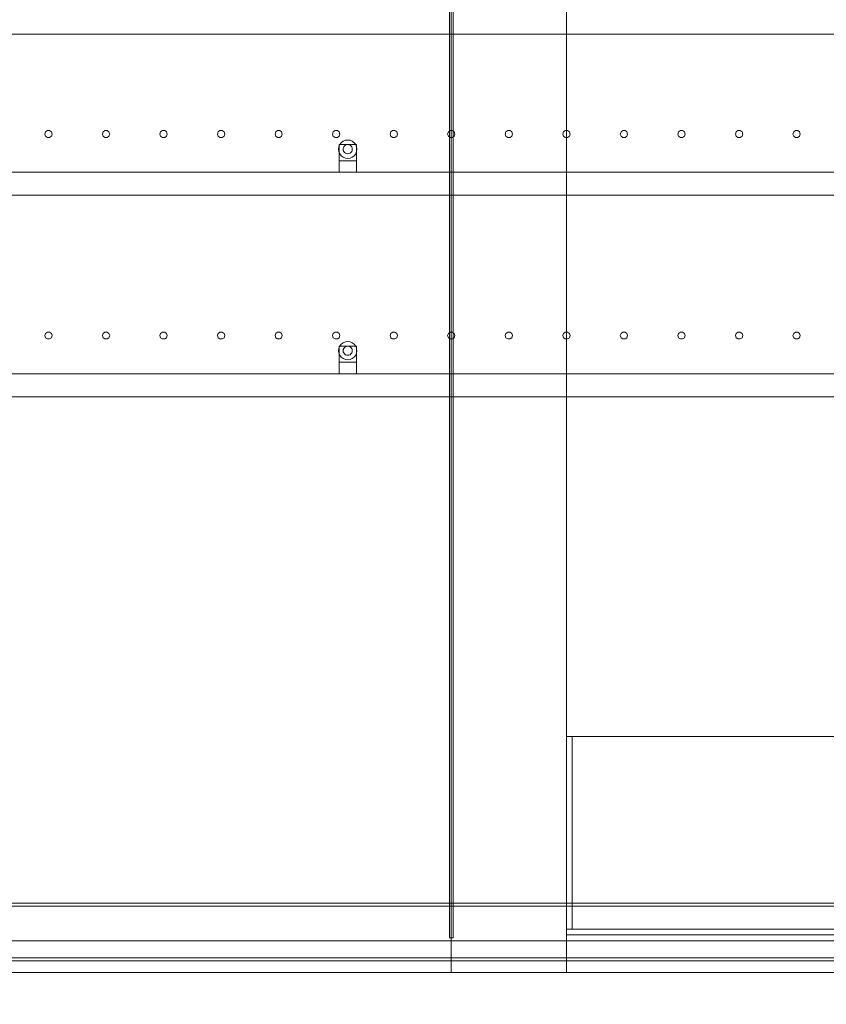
# Model space of a CAD drawing. Header units: millimetres. Extents: x -4395 to 65662, y -65530 to 6847.
# Tile 940 of 1034: x 44711 to 46113, y -55 to 1655. Entities that reach past the tile are written whole.
import ezdxf

# ---------------------------------------------------------------- set-up
doc = ezdxf.new("R2010")
doc.units = ezdxf.units.MM
for name, color, linetype, lineweight in [('COTAS_O', 1, 'Continuous', 0), ('COTAS_P', 1, 'Continuous', 0), ('lateral_secador', 7, 'Continuous', 0)]:
    doc.layers.add(name, color=color, linetype=linetype, lineweight=lineweight)
doc.dimstyles.new('R19_100', dxfattribs={"dimtxt": 250, "dimasz": 150, "dimexe": 150, "dimexo": 80, "dimgap": 100, "dimtad": 1, "dimtih": 1, "dimtoh": 1, "dimdsep": 46, "dimcen": 0.09, "dimadec": 0, "dimazin": 0, "dimtfac": 1, "dimtdec": 4, "dimtofl": 0, "dimtmove": 0, "dimatfit": 3, "dimfxl": 1, "dimtolj": 1, "dimtzin": 0, "dimarcsym": 0})

# ---------------------------------------------------------------- blocks, each defined once
blk = doc.blocks.new('DIM_R33_28')
at = {"layer": 'COTAS_O'}
for p, q in [((40461.1, 0), (40461.1, -900)), ((60461.1, 0), (60461.1, -900)), ((40461.1, -900), (40611.1, -855)), ((60461.1, -900), (60311.1, -855)), ((40461.1, -900), (60461.1, -900)), ((40461.1, -900), (40611.1, -945)), ((60461.1, -900), (60311.1, -945))]:
    blk.add_line(p, q, dxfattribs=at)
blk.add_text('20000 O', height=250, dxfattribs=at).set_placement((50461.1, -800))
blk = doc.blocks.new('DIM_R33_30')
at = {"layer": 'COTAS_P'}
for p, q in [((112.7, 0), (112.7, -2500)), ((65298.1, 0), (65298.1, -2500)), ((112.7, -2500), (262.7, -2455)), ((65298.1, -2500), (65148.1, -2455)), ((112.7, -2500), (65298.1, -2500)), ((112.7, -2500), (262.7, -2545)), ((65298.1, -2500), (65148.1, -2545))]:
    blk.add_line(p, q, dxfattribs=at)
blk.add_text('65185.39 P', height=250, dxfattribs=at).set_placement((32705.4, -2400))

msp = doc.modelspace()

# ---------------------------------------------------------------- linework, layer by layer
at = {"layer": 'lateral_secador'}
for p, q in [((45458.134, 2925), (45458.134, 60)), ((45461.134, 0), (45461.134, 2925)), ((45464.134, 60), (45464.134, 2925)), ((45661.134, 0), (45661.134, 2925)), ((45661.134, 2925), (45661.134, 410)), ((40811.134, 1630), (60111.134, 1630)), ((44755.997, 1460.082), (44754.784, 1456.35)), ((44754.784, 1456.35), (44755.997, 1452.618)), ((44759.172, 1462.389), (44755.997, 1460.082)), ((44763.096, 1462.389), (44759.172, 1462.389)), ((44766.271, 1460.082), (44763.096, 1462.389)), ((44767.484, 1456.35), (44766.271, 1460.082)), ((44766.271, 1452.618), (44767.484, 1456.35)), ((44855.997, 1460.082), (44854.784, 1456.35)), ((44854.784, 1456.35), (44855.997, 1452.618)), ((44859.172, 1462.389), (44855.997, 1460.082)), ((44863.096, 1462.389), (44859.172, 1462.389)), ((44866.271, 1460.082), (44863.096, 1462.389)), ((44867.484, 1456.35), (44866.271, 1460.082)), ((44866.271, 1452.618), (44867.484, 1456.35)), ((44955.997, 1460.082), (44954.784, 1456.35)), ((44954.784, 1456.35), (44955.997, 1452.618)), ((44959.172, 1462.389), (44955.997, 1460.082)), ((44963.096, 1462.389), (44959.172, 1462.389)), ((44966.271, 1460.082), (44963.096, 1462.389)), ((44967.484, 1456.35), (44966.271, 1460.082)), ((44966.271, 1452.618), (44967.484, 1456.35)), ((45055.997, 1460.082), (45054.784, 1456.35)), ((45054.784, 1456.35), (45055.997, 1452.618)), ((45059.172, 1462.389), (45055.997, 1460.082)), ((45063.096, 1462.389), (45059.172, 1462.389)), ((45066.271, 1460.082), (45063.096, 1462.389)), ((45067.484, 1456.35), (45066.271, 1460.082)), ((45066.271, 1452.618), (45067.484, 1456.35)), ((45155.997, 1460.082), (45154.784, 1456.35)), ((45154.784, 1456.35), (45155.997, 1452.618)), ((45159.172, 1462.389), (45155.997, 1460.082)), ((45163.096, 1462.389), (45159.172, 1462.389)), ((45166.271, 1460.082), (45163.096, 1462.389)), ((45167.484, 1456.35), (45166.271, 1460.082)), ((45166.271, 1452.618), (45167.484, 1456.35)), ((45255.997, 1460.082), (45254.784, 1456.35)), ((45254.784, 1456.35), (45255.997, 1452.618)), ((45259.172, 1462.389), (45255.997, 1460.082)), ((45263.096, 1462.389), (45259.172, 1462.389)), ((45266.271, 1460.082), (45263.096, 1462.389)), ((45267.484, 1456.35), (45266.271, 1460.082)), ((45266.271, 1452.618), (45267.484, 1456.35)), ((45355.997, 1460.082), (45354.784, 1456.35)), ((45354.784, 1456.35), (45355.997, 1452.618)), ((45359.172, 1462.389), (45355.997, 1460.082)), ((45363.096, 1462.389), (45359.172, 1462.389)), ((45366.271, 1460.082), (45363.096, 1462.389)), ((45367.484, 1456.35), (45366.271, 1460.082)), ((45366.271, 1452.618), (45367.484, 1456.35)), ((45455.997, 1460.082), (45454.784, 1456.35)), ((45454.784, 1456.35), (45455.997, 1452.618)), ((45459.172, 1462.389), (45455.997, 1460.082)), ((45463.096, 1462.389), (45459.172, 1462.389)), ((45466.271, 1460.082), (45463.096, 1462.389)), ((45467.484, 1456.35), (45466.271, 1460.082)), ((45466.271, 1452.618), (45467.484, 1456.35)), ((45555.997, 1460.082), (45554.784, 1456.35)), ((45554.784, 1456.35), (45555.997, 1452.618)), ((45559.172, 1462.389), (45555.997, 1460.082)), ((45563.096, 1462.389), (45559.172, 1462.389)), ((45566.271, 1460.082), (45563.096, 1462.389)), ((45567.484, 1456.35), (45566.271, 1460.082)), ((45566.271, 1452.618), (45567.484, 1456.35)), ((45655.997, 1460.082), (45654.784, 1456.35)), ((45654.784, 1456.35), (45655.997, 1452.618)), ((45659.172, 1462.389), (45655.997, 1460.082)), ((45663.096, 1462.389), (45659.172, 1462.389)), ((45666.271, 1460.082), (45663.096, 1462.389)), ((45667.484, 1456.35), (45666.271, 1460.082)), ((45666.271, 1452.618), (45667.484, 1456.35)), ((45755.997, 1460.082), (45754.784, 1456.35)), ((45754.784, 1456.35), (45755.997, 1452.618)), ((45759.172, 1462.389), (45755.997, 1460.082)), ((45763.096, 1462.389), (45759.172, 1462.389)), ((45766.271, 1460.082), (45763.096, 1462.389)), ((45767.484, 1456.35), (45766.271, 1460.082)), ((45766.271, 1452.618), (45767.484, 1456.35)), ((45855.997, 1460.082), (45854.784, 1456.35)), ((45854.784, 1456.35), (45855.997, 1452.618)), ((45859.172, 1462.389), (45855.997, 1460.082)), ((45863.096, 1462.389), (45859.172, 1462.389)), ((45866.271, 1460.082), (45863.096, 1462.389)), ((45867.484, 1456.35), (45866.271, 1460.082)), ((45866.271, 1452.618), (45867.484, 1456.35)), ((45955.997, 1460.082), (45954.784, 1456.35)), ((45954.784, 1456.35), (45955.997, 1452.618)), ((45959.172, 1462.389), (45955.997, 1460.082)), ((45963.096, 1462.389), (45959.172, 1462.389)), ((45966.271, 1460.082), (45963.096, 1462.389)), ((45967.484, 1456.35), (45966.271, 1460.082)), ((45966.271, 1452.618), (45967.484, 1456.35)), ((46055.997, 1460.082), (46054.784, 1456.35)), ((46054.784, 1456.35), (46055.997, 1452.618)), ((46059.172, 1462.389), (46055.997, 1460.082)), ((46063.096, 1462.389), (46059.172, 1462.389)), ((46066.271, 1460.082), (46063.096, 1462.389)), ((46067.484, 1456.35), (46066.271, 1460.082)), ((46066.271, 1452.618), (46067.484, 1456.35)), ((44755.997, 1452.618), (44759.172, 1450.311)), ((44759.172, 1450.311), (44763.096, 1450.311)), ((44763.096, 1450.311), (44766.271, 1452.618)), ((44855.997, 1452.618), (44859.172, 1450.311)), ((44859.172, 1450.311), (44863.096, 1450.311)), ((44863.096, 1450.311), (44866.271, 1452.618)), ((44955.997, 1452.618), (44959.172, 1450.311)), ((44959.172, 1450.311), (44963.096, 1450.311)), ((44963.096, 1450.311), (44966.271, 1452.618)), ((45055.997, 1452.618), (45059.172, 1450.311)), ((45059.172, 1450.311), (45063.096, 1450.311)), ((45063.096, 1450.311), (45066.271, 1452.618)), ((45155.997, 1452.618), (45159.172, 1450.311)), ((45159.172, 1450.311), (45163.096, 1450.311)), ((45163.096, 1450.311), (45166.271, 1452.618)), ((45255.997, 1452.618), (45259.172, 1450.311)), ((45259.172, 1450.311), (45263.096, 1450.311)), ((45263.096, 1450.311), (45266.271, 1452.618)), ((45267.277, 1438), (45265.679, 1434.141)), ((45266.134, 1438), (45296.134, 1438)), ((45266.134, 1438), (45266.134, 1410)), ((45269.82, 1441.314), (45267.277, 1438)), ((45273.134, 1443.856), (45269.82, 1441.314)), ((45276.993, 1445.455), (45273.134, 1443.856)), ((45277.134, 1436.928), (45275.477, 1435.657)), ((45281.134, 1446), (45276.993, 1445.455)), ((45279.063, 1437.727), (45277.134, 1436.928)), ((45281.134, 1438), (45279.063, 1437.727)), ((45285.275, 1445.455), (45281.134, 1446)), ((45283.204, 1437.727), (45281.134, 1438)), ((45285.134, 1436.928), (45283.204, 1437.727)), ((45286.791, 1435.657), (45285.134, 1436.928)), ((45289.134, 1443.856), (45285.275, 1445.455)), ((45292.448, 1441.314), (45289.134, 1443.856)), ((45294.99, 1438), (45292.448, 1441.314)), ((45296.589, 1434.141), (45294.99, 1438)), ((45296.134, 1410), (45296.134, 1438)), ((45355.997, 1452.618), (45359.172, 1450.311)), ((45359.172, 1450.311), (45363.096, 1450.311)), ((45363.096, 1450.311), (45366.271, 1452.618)), ((45455.997, 1452.618), (45459.172, 1450.311)), ((45459.172, 1450.311), (45463.096, 1450.311)), ((45463.096, 1450.311), (45466.271, 1452.618)), ((45555.997, 1452.618), (45559.172, 1450.311)), ((45559.172, 1450.311), (45563.096, 1450.311)), ((45563.096, 1450.311), (45566.271, 1452.618)), ((45655.997, 1452.618), (45659.172, 1450.311)), ((45659.172, 1450.311), (45663.096, 1450.311)), ((45663.096, 1450.311), (45666.271, 1452.618)), ((45755.997, 1452.618), (45759.172, 1450.311)), ((45759.172, 1450.311), (45763.096, 1450.311)), ((45763.096, 1450.311), (45766.271, 1452.618)), ((45855.997, 1452.618), (45859.172, 1450.311)), ((45859.172, 1450.311), (45863.096, 1450.311)), ((45863.096, 1450.311), (45866.271, 1452.618)), ((45955.997, 1452.618), (45959.172, 1450.311)), ((45959.172, 1450.311), (45963.096, 1450.311)), ((45963.096, 1450.311), (45966.271, 1452.618)), ((46055.997, 1452.618), (46059.172, 1450.311)), ((46059.172, 1450.311), (46063.096, 1450.311)), ((46063.096, 1450.311), (46066.271, 1452.618)), ((45265.679, 1434.141), (45265.134, 1430)), ((45265.134, 1430), (45265.679, 1425.859)), ((45265.679, 1425.859), (45267.277, 1422)), ((45267.277, 1422), (45269.82, 1418.686)), ((45273.406, 1432.071), (45273.134, 1430)), ((45273.134, 1430), (45273.406, 1427.929)), ((45274.206, 1434), (45273.406, 1432.071)), ((45273.406, 1427.929), (45274.206, 1426)), ((45275.477, 1435.657), (45274.206, 1434)), ((45274.206, 1426), (45275.477, 1424.343)), ((45275.477, 1424.343), (45277.134, 1423.072)), ((45277.134, 1423.072), (45279.063, 1422.273)), ((45279.063, 1422.273), (45281.134, 1422)), ((45281.134, 1422), (45283.204, 1422.273)), ((45283.204, 1422.273), (45285.134, 1423.072)), ((45285.134, 1423.072), (45286.791, 1424.343)), ((45288.062, 1434), (45286.791, 1435.657)), ((45286.791, 1424.343), (45288.062, 1426)), ((45288.861, 1432.071), (45288.062, 1434)), ((45288.062, 1426), (45288.861, 1427.929)), ((45289.134, 1430), (45288.861, 1432.071)), ((45288.861, 1427.929), (45289.134, 1430)), ((45292.448, 1418.686), (45294.99, 1422)), ((45294.99, 1422), (45296.589, 1425.859)), ((45297.134, 1430), (45296.589, 1434.141)), ((45296.589, 1425.859), (45297.134, 1430)), ((45266.134, 1410), (45296.134, 1410)), ((45266.134, 1410), (45266.134, 1390)), ((45269.82, 1418.686), (45273.134, 1416.144)), ((45273.134, 1416.144), (45276.993, 1414.545)), ((45276.993, 1414.545), (45281.134, 1414)), ((45281.134, 1414), (45285.275, 1414.545)), ((45285.275, 1414.545), (45289.134, 1416.144)), ((45289.134, 1416.144), (45292.448, 1418.686)), ((45296.134, 1390), (45296.134, 1410)), ((40811.134, 1390), (60111.134, 1390)), ((45266.134, 1390), (45296.134, 1390)), ((40811.134, 1350), (60111.134, 1350)), ((44759.172, 1112.389), (44755.997, 1110.082)), ((44763.096, 1112.389), (44759.172, 1112.389)), ((44766.271, 1110.082), (44763.096, 1112.389)), ((44859.172, 1112.389), (44855.997, 1110.082)), ((44863.096, 1112.389), (44859.172, 1112.389)), ((44866.271, 1110.082), (44863.096, 1112.389)), ((44959.172, 1112.389), (44955.997, 1110.082)), ((44963.096, 1112.389), (44959.172, 1112.389)), ((44966.271, 1110.082), (44963.096, 1112.389)), ((45059.172, 1112.389), (45055.997, 1110.082)), ((45063.096, 1112.389), (45059.172, 1112.389)), ((45066.271, 1110.082), (45063.096, 1112.389)), ((45159.172, 1112.389), (45155.997, 1110.082)), ((45163.096, 1112.389), (45159.172, 1112.389)), ((45166.271, 1110.082), (45163.096, 1112.389)), ((45259.172, 1112.389), (45255.997, 1110.082)), ((45263.096, 1112.389), (45259.172, 1112.389)), ((45266.271, 1110.082), (45263.096, 1112.389)), ((45359.172, 1112.389), (45355.997, 1110.082)), ((45363.096, 1112.389), (45359.172, 1112.389)), ((45366.271, 1110.082), (45363.096, 1112.389)), ((45459.172, 1112.389), (45455.997, 1110.082)), ((45463.096, 1112.389), (45459.172, 1112.389)), ((45466.271, 1110.082), (45463.096, 1112.389)), ((45559.172, 1112.389), (45555.997, 1110.082)), ((45563.096, 1112.389), (45559.172, 1112.389)), ((45566.271, 1110.082), (45563.096, 1112.389)), ((45659.172, 1112.389), (45655.997, 1110.082)), ((45663.096, 1112.389), (45659.172, 1112.389)), ((45666.271, 1110.082), (45663.096, 1112.389)), ((45759.172, 1112.389), (45755.997, 1110.082)), ((45763.096, 1112.389), (45759.172, 1112.389)), ((45766.271, 1110.082), (45763.096, 1112.389)), ((45859.172, 1112.389), (45855.997, 1110.082)), ((45863.096, 1112.389), (45859.172, 1112.389)), ((45866.271, 1110.082), (45863.096, 1112.389)), ((45959.172, 1112.389), (45955.997, 1110.082)), ((45963.096, 1112.389), (45959.172, 1112.389)), ((45966.271, 1110.082), (45963.096, 1112.389)), ((46059.172, 1112.389), (46055.997, 1110.082)), ((46063.096, 1112.389), (46059.172, 1112.389)), ((46066.271, 1110.082), (46063.096, 1112.389)), ((44755.997, 1110.082), (44754.784, 1106.35)), ((44754.784, 1106.35), (44755.997, 1102.618)), ((44755.997, 1102.618), (44759.172, 1100.311)), ((44759.172, 1100.311), (44763.096, 1100.311)), ((44763.096, 1100.311), (44766.271, 1102.618)), ((44767.484, 1106.35), (44766.271, 1110.082)), ((44766.271, 1102.618), (44767.484, 1106.35)), ((44855.997, 1110.082), (44854.784, 1106.35)), ((44854.784, 1106.35), (44855.997, 1102.618)), ((44855.997, 1102.618), (44859.172, 1100.311)), ((44859.172, 1100.311), (44863.096, 1100.311)), ((44863.096, 1100.311), (44866.271, 1102.618)), ((44867.484, 1106.35), (44866.271, 1110.082)), ((44866.271, 1102.618), (44867.484, 1106.35)), ((44955.997, 1110.082), (44954.784, 1106.35)), ((44954.784, 1106.35), (44955.997, 1102.618)), ((44955.997, 1102.618), (44959.172, 1100.311)), ((44959.172, 1100.311), (44963.096, 1100.311)), ((44963.096, 1100.311), (44966.271, 1102.618)), ((44967.484, 1106.35), (44966.271, 1110.082)), ((44966.271, 1102.618), (44967.484, 1106.35)), ((45055.997, 1110.082), (45054.784, 1106.35)), ((45054.784, 1106.35), (45055.997, 1102.618)), ((45055.997, 1102.618), (45059.172, 1100.311)), ((45059.172, 1100.311), (45063.096, 1100.311)), ((45063.096, 1100.311), (45066.271, 1102.618)), ((45067.484, 1106.35), (45066.271, 1110.082)), ((45066.271, 1102.618), (45067.484, 1106.35)), ((45155.997, 1110.082), (45154.784, 1106.35)), ((45154.784, 1106.35), (45155.997, 1102.618)), ((45155.997, 1102.618), (45159.172, 1100.311)), ((45159.172, 1100.311), (45163.096, 1100.311)), ((45163.096, 1100.311), (45166.271, 1102.618)), ((45167.484, 1106.35), (45166.271, 1110.082)), ((45166.271, 1102.618), (45167.484, 1106.35)), ((45255.997, 1110.082), (45254.784, 1106.35)), ((45254.784, 1106.35), (45255.997, 1102.618)), ((45255.997, 1102.618), (45259.172, 1100.311)), ((45259.172, 1100.311), (45263.096, 1100.311)), ((45263.096, 1100.311), (45266.271, 1102.618)), ((45267.484, 1106.35), (45266.271, 1110.082)), ((45266.271, 1102.618), (45267.484, 1106.35)), ((45276.993, 1095.455), (45273.134, 1093.856)), ((45281.134, 1096), (45276.993, 1095.455)), ((45285.275, 1095.455), (45281.134, 1096)), ((45289.134, 1093.856), (45285.275, 1095.455)), ((45355.997, 1110.082), (45354.784, 1106.35)), ((45354.784, 1106.35), (45355.997, 1102.618)), ((45355.997, 1102.618), (45359.172, 1100.311)), ((45359.172, 1100.311), (45363.096, 1100.311)), ((45363.096, 1100.311), (45366.271, 1102.618)), ((45367.484, 1106.35), (45366.271, 1110.082)), ((45366.271, 1102.618), (45367.484, 1106.35)), ((45455.997, 1110.082), (45454.784, 1106.35)), ((45454.784, 1106.35), (45455.997, 1102.618)), ((45455.997, 1102.618), (45459.172, 1100.311)), ((45459.172, 1100.311), (45463.096, 1100.311)), ((45463.096, 1100.311), (45466.271, 1102.618)), ((45467.484, 1106.35), (45466.271, 1110.082)), ((45466.271, 1102.618), (45467.484, 1106.35)), ((45555.997, 1110.082), (45554.784, 1106.35)), ((45554.784, 1106.35), (45555.997, 1102.618)), ((45555.997, 1102.618), (45559.172, 1100.311)), ((45559.172, 1100.311), (45563.096, 1100.311)), ((45563.096, 1100.311), (45566.271, 1102.618)), ((45567.484, 1106.35), (45566.271, 1110.082)), ((45566.271, 1102.618), (45567.484, 1106.35)), ((45655.997, 1110.082), (45654.784, 1106.35)), ((45654.784, 1106.35), (45655.997, 1102.618)), ((45655.997, 1102.618), (45659.172, 1100.311)), ((45659.172, 1100.311), (45663.096, 1100.311)), ((45663.096, 1100.311), (45666.271, 1102.618)), ((45667.484, 1106.35), (45666.271, 1110.082)), ((45666.271, 1102.618), (45667.484, 1106.35)), ((45755.997, 1110.082), (45754.784, 1106.35)), ((45754.784, 1106.35), (45755.997, 1102.618)), ((45755.997, 1102.618), (45759.172, 1100.311)), ((45759.172, 1100.311), (45763.096, 1100.311)), ((45763.096, 1100.311), (45766.271, 1102.618)), ((45767.484, 1106.35), (45766.271, 1110.082)), ((45766.271, 1102.618), (45767.484, 1106.35)), ((45855.997, 1110.082), (45854.784, 1106.35)), ((45854.784, 1106.35), (45855.997, 1102.618)), ((45855.997, 1102.618), (45859.172, 1100.311)), ((45859.172, 1100.311), (45863.096, 1100.311)), ((45863.096, 1100.311), (45866.271, 1102.618)), ((45867.484, 1106.35), (45866.271, 1110.082)), ((45866.271, 1102.618), (45867.484, 1106.35)), ((45955.997, 1110.082), (45954.784, 1106.35)), ((45954.784, 1106.35), (45955.997, 1102.618)), ((45955.997, 1102.618), (45959.172, 1100.311)), ((45959.172, 1100.311), (45963.096, 1100.311)), ((45963.096, 1100.311), (45966.271, 1102.618)), ((45967.484, 1106.35), (45966.271, 1110.082)), ((45966.271, 1102.618), (45967.484, 1106.35)), ((46055.997, 1110.082), (46054.784, 1106.35)), ((46054.784, 1106.35), (46055.997, 1102.618)), ((46055.997, 1102.618), (46059.172, 1100.311)), ((46059.172, 1100.311), (46063.096, 1100.311)), ((46063.096, 1100.311), (46066.271, 1102.618)), ((46067.484, 1106.35), (46066.271, 1110.082)), ((46066.271, 1102.618), (46067.484, 1106.35)), ((45265.679, 1084.141), (45265.134, 1080)), ((45265.134, 1080), (45265.679, 1075.859)), ((45267.277, 1088), (45265.679, 1084.141)), ((45266.134, 1088), (45296.134, 1088)), ((45266.134, 1088), (45266.134, 1060)), ((45269.82, 1091.314), (45267.277, 1088)), ((45273.134, 1093.856), (45269.82, 1091.314)), ((45273.406, 1082.071), (45273.134, 1080)), ((45273.134, 1080), (45273.406, 1077.929)), ((45274.206, 1084), (45273.406, 1082.071)), ((45273.406, 1077.929), (45274.206, 1076)), ((45275.477, 1085.657), (45274.206, 1084)), ((45277.134, 1086.928), (45275.477, 1085.657)), ((45279.063, 1087.727), (45277.134, 1086.928)), ((45281.134, 1088), (45279.063, 1087.727)), ((45283.204, 1087.727), (45281.134, 1088)), ((45285.134, 1086.928), (45283.204, 1087.727)), ((45286.791, 1085.657), (45285.134, 1086.928)), ((45288.062, 1084), (45286.791, 1085.657)), ((45288.861, 1082.071), (45288.062, 1084)), ((45288.062, 1076), (45288.861, 1077.929)), ((45289.134, 1080), (45288.861, 1082.071)), ((45288.861, 1077.929), (45289.134, 1080)), ((45292.448, 1091.314), (45289.134, 1093.856)), ((45294.99, 1088), (45292.448, 1091.314)), ((45296.589, 1084.141), (45294.99, 1088)), ((45296.134, 1060), (45296.134, 1088)), ((45297.134, 1080), (45296.589, 1084.141)), ((45296.589, 1075.859), (45297.134, 1080)), ((45265.679, 1075.859), (45267.277, 1072)), ((45267.277, 1072), (45269.82, 1068.686)), ((45269.82, 1068.686), (45273.134, 1066.144)), ((45273.134, 1066.144), (45276.993, 1064.545)), ((45274.206, 1076), (45275.477, 1074.343)), ((45275.477, 1074.343), (45277.134, 1073.072)), ((45276.993, 1064.545), (45281.134, 1064)), ((45277.134, 1073.072), (45279.063, 1072.273)), ((45279.063, 1072.273), (45281.134, 1072)), ((45281.134, 1072), (45283.204, 1072.273)), ((45281.134, 1064), (45285.275, 1064.545)), ((45283.204, 1072.273), (45285.134, 1073.072)), ((45285.134, 1073.072), (45286.791, 1074.343)), ((45285.275, 1064.545), (45289.134, 1066.144)), ((45286.791, 1074.343), (45288.062, 1076)), ((45289.134, 1066.144), (45292.448, 1068.686)), ((45292.448, 1068.686), (45294.99, 1072)), ((45294.99, 1072), (45296.589, 1075.859)), ((45266.134, 1060), (45296.134, 1060)), ((45266.134, 1060), (45266.134, 1040)), ((45296.134, 1040), (45296.134, 1060)), ((40811.134, 1040), (60111.134, 1040)), ((45266.134, 1040), (45296.134, 1040)), ((40811.134, 1000), (60111.134, 1000)), ((45661.134, 410), (46261.134, 410)), ((45661.134, 410), (45661.134, 75)), ((45661.134, 410), (45671.134, 410)), ((45671.134, 75), (45671.134, 410)), ((40461.134, 120), (60461.134, 120)), ((40461.134, 115), (60461.134, 115)), ((45661.134, 75), (46261.134, 75)), ((45661.134, 75), (45661.134, 0)), ((45661.134, 75), (45661.134, 65)), ((45661.134, 75), (45671.134, 75)), ((40461.134, 55), (60461.134, 55)), ((45458.134, 60), (45464.134, 60)), ((45661.134, 65), (46261.134, 65)), ((40461.134, 25), (60461.134, 25)), ((40461.134, 20), (60461.134, 20)), ((40461.134, 0), (60461.134, 0)), ((44461.134, 0), (45461.134, 0)), ((45461.134, 0), (45661.134, 0)), ((45661.134, 0), (46261.134, 0))]:
    msp.add_line(p, q, dxfattribs=at)

# ---------------------------------------------------------------- dimensions: what is measured, and where the dimension line sits
at = {"layer": 'COTAS_O'}
dim = msp.add_aligned_dim(p1=(40461.134, 0), p2=(60461.134, 0), distance=-900, text='<> O', dimstyle='R19_100', dxfattribs=at)
dim.commit()
dim.dimension.update_dxf_attribs({"geometry": 'DIM_R33_28', "text_midpoint": (50461.134, -900)})
at = {"layer": 'COTAS_P'}
dim = msp.add_aligned_dim(p1=(112.7, 0), p2=(65298.0949, 0), distance=-2500, text='<> P', dimstyle='R19_100', dxfattribs=at)
dim.commit()
dim.dimension.update_dxf_attribs({"geometry": 'DIM_R33_30', "text_midpoint": (32705.3975, -2500)})

doc.saveas('drawing.dxf')
